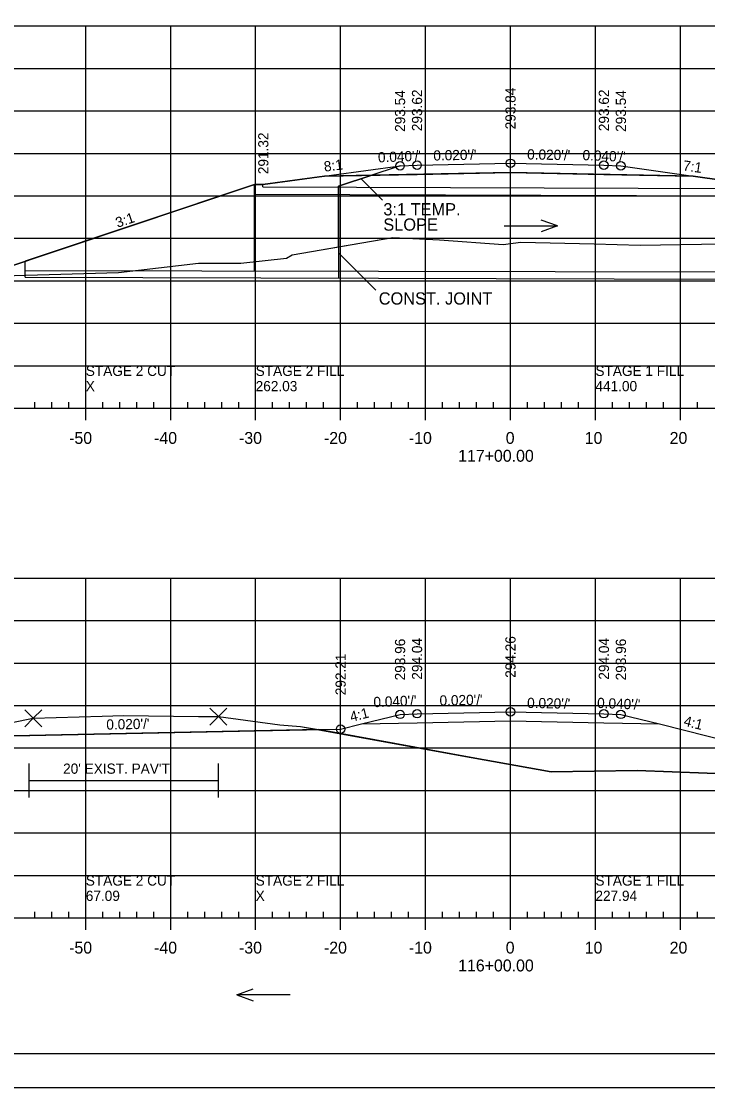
# Model space of a CAD drawing. Extents: x 1370843 to 1371177, y 380307 to 382654.
# Drawn here: x 1370956.1 to 1371036.9, y 381587.5 to 381713 of the extents above; entities that cross this region are included whole.
import ezdxf

# ---------------------------------------------------------------- set-up
doc = ezdxf.new("R2010")
doc.units = 0
for name, color, linetype in [('R_Alt Surface', 7, 'Continuous'), ('R_Axis', 7, 'Continuous'), ('R_Axis Annot', 7, 'Continuous'), ('R_Border', 7, 'Continuous'), ('R_Border Notes', 7, 'Continuous'), ('R_Draft', 7, 'Continuous'), ('R_Exist Surface', 7, 'Continuous'), ('R_Exist Surface Annot', 7, 'Continuous'), ('R_Fin Surface', 7, 'Continuous'), ('R_Fin Surface Annot', 7, 'Continuous'), ('R_Grid', 7, 'Continuous'), ('R_No Plot', 7, 'Continuous'), ('R_Water', 7, 'Continuous'), ('R_Water Annot', 7, 'Continuous')]:
    doc.layers.add(name, color=color, linetype=linetype)

msp = doc.modelspace()

# ---------------------------------------------------------------- linework, layer by layer
at = {"layer": 'R_Alt Surface'}
for points in [[(1370991.8, 381694.79), (1371002.71, 381695.01), (1371013.71, 381695.23), (1371024.71, 381695.01), (1371035.2, 381694.8)], [(1370996.17, 381630.31), (1371002.71, 381630.44), (1371013.71, 381630.66), (1371024.71, 381630.44), (1371031.25, 381630.31)]]:
    msp.add_lwpolyline(points, dxfattribs=at)
at = {"layer": 'R_Axis'}
for p, q in [((1370868.71, 381667.48), (1371158.71, 381667.48)), ((1370957.71, 381667.48), (1370957.71, 381668.18)), ((1370959.71, 381667.48), (1370959.71, 381668.18)), ((1370961.71, 381667.48), (1370961.71, 381668.18)), ((1370963.71, 381666.08), (1370963.71, 381667.48)), ((1370965.71, 381667.48), (1370965.71, 381668.18)), ((1370967.71, 381667.48), (1370967.71, 381668.18)), ((1370969.71, 381667.48), (1370969.71, 381668.18)), ((1370971.71, 381667.48), (1370971.71, 381668.18)), ((1370973.71, 381666.08), (1370973.71, 381667.48)), ((1370975.71, 381667.48), (1370975.71, 381668.18)), ((1370977.71, 381667.48), (1370977.71, 381668.18)), ((1370979.71, 381667.48), (1370979.71, 381668.18)), ((1370981.71, 381667.48), (1370981.71, 381668.18)), ((1370983.71, 381666.08), (1370983.71, 381667.48)), ((1370985.71, 381667.48), (1370985.71, 381668.18)), ((1370987.71, 381667.48), (1370987.71, 381668.18)), ((1370989.71, 381667.48), (1370989.71, 381668.18)), ((1370991.71, 381667.48), (1370991.71, 381668.18)), ((1370993.71, 381666.08), (1370993.71, 381667.48)), ((1370995.71, 381667.48), (1370995.71, 381668.18)), ((1370997.71, 381667.48), (1370997.71, 381668.18)), ((1370999.71, 381667.48), (1370999.71, 381668.18)), ((1371001.71, 381667.48), (1371001.71, 381668.18)), ((1371003.71, 381666.08), (1371003.71, 381667.48)), ((1371005.71, 381667.48), (1371005.71, 381668.18)), ((1371007.71, 381667.48), (1371007.71, 381668.18)), ((1371009.71, 381667.48), (1371009.71, 381668.18)), ((1371011.71, 381667.48), (1371011.71, 381668.18)), ((1371013.71, 381666.08), (1371013.71, 381667.48)), ((1371015.71, 381667.48), (1371015.71, 381668.18)), ((1371017.71, 381667.48), (1371017.71, 381668.18)), ((1371019.71, 381667.48), (1371019.71, 381668.18)), ((1371021.71, 381667.48), (1371021.71, 381668.18)), ((1371023.71, 381666.08), (1371023.71, 381667.48)), ((1371025.71, 381667.48), (1371025.71, 381668.18)), ((1371027.71, 381667.48), (1371027.71, 381668.18)), ((1371029.71, 381667.48), (1371029.71, 381668.18)), ((1371031.71, 381667.48), (1371031.71, 381668.18)), ((1371033.71, 381666.08), (1371033.71, 381667.48)), ((1371035.71, 381667.48), (1371035.71, 381668.18)), ((1370868.71, 381607.48), (1371158.71, 381607.48)), ((1370957.71, 381607.48), (1370957.71, 381608.18)), ((1370959.71, 381607.48), (1370959.71, 381608.18)), ((1370961.71, 381607.48), (1370961.71, 381608.18)), ((1370963.71, 381606.08), (1370963.71, 381607.48)), ((1370965.71, 381607.48), (1370965.71, 381608.18)), ((1370967.71, 381607.48), (1370967.71, 381608.18)), ((1370969.71, 381607.48), (1370969.71, 381608.18)), ((1370971.71, 381607.48), (1370971.71, 381608.18)), ((1370973.71, 381606.08), (1370973.71, 381607.48)), ((1370975.71, 381607.48), (1370975.71, 381608.18)), ((1370977.71, 381607.48), (1370977.71, 381608.18)), ((1370979.71, 381607.48), (1370979.71, 381608.18)), ((1370981.71, 381607.48), (1370981.71, 381608.18)), ((1370983.71, 381606.08), (1370983.71, 381607.48)), ((1370985.71, 381607.48), (1370985.71, 381608.18)), ((1370987.71, 381607.48), (1370987.71, 381608.18)), ((1370989.71, 381607.48), (1370989.71, 381608.18)), ((1370991.71, 381607.48), (1370991.71, 381608.18)), ((1370993.71, 381606.08), (1370993.71, 381607.48)), ((1370995.71, 381607.48), (1370995.71, 381608.18)), ((1370997.71, 381607.48), (1370997.71, 381608.18)), ((1370999.71, 381607.48), (1370999.71, 381608.18)), ((1371001.71, 381607.48), (1371001.71, 381608.18)), ((1371003.71, 381606.08), (1371003.71, 381607.48)), ((1371005.71, 381607.48), (1371005.71, 381608.18)), ((1371007.71, 381607.48), (1371007.71, 381608.18)), ((1371009.71, 381607.48), (1371009.71, 381608.18)), ((1371011.71, 381607.48), (1371011.71, 381608.18)), ((1371013.71, 381606.08), (1371013.71, 381607.48)), ((1371015.71, 381607.48), (1371015.71, 381608.18)), ((1371017.71, 381607.48), (1371017.71, 381608.18)), ((1371019.71, 381607.48), (1371019.71, 381608.18)), ((1371021.71, 381607.48), (1371021.71, 381608.18)), ((1371023.71, 381606.08), (1371023.71, 381607.48)), ((1371025.71, 381607.48), (1371025.71, 381608.18)), ((1371027.71, 381607.48), (1371027.71, 381608.18)), ((1371029.71, 381607.48), (1371029.71, 381608.18)), ((1371031.71, 381607.48), (1371031.71, 381608.18)), ((1371033.71, 381606.08), (1371033.71, 381607.48)), ((1371035.71, 381607.48), (1371035.71, 381608.18))]:
    msp.add_line(p, q, dxfattribs=at)
at = {"layer": 'R_Border'}
msp.add_line((1371171.89, 381591.48), (1370855.71, 381591.48), dxfattribs=at)
at = {"layer": 'R_Draft'}
for p, q in [((1371000.71, 381696.01), (1370993.46, 381693.6)), ((1370998.65, 381691.96), (1370996.13, 381694.49)), ((1370993.46, 381693.6), (1370993.46, 381682.87)), ((1370997.85, 381681.39), (1370993.46, 381685.78))]:
    msp.add_line(p, q, dxfattribs=at)
at = {"layer": 'R_Exist Surface'}
for points in [[(1370949.84, 381682.93), (1370967.56, 381683.44), (1370976.98, 381684.54), (1370981.98, 381684.54), (1370987.33, 381685.13), (1370988, 381685.52), (1370999.86, 381687.59), (1371005.36, 381687.3), (1371012.85, 381686.75), (1371014.92, 381687.01), (1371023.56, 381686.85), (1371028.98, 381686.68), (1371038.59, 381686.83), (1371039.84, 381686.81), (1371041.46, 381686.72), (1371050.77, 381688.69), (1371078.65, 381688.79), (1371079.14, 381688.78), (1371093.55, 381688.7)], [(1370954.99, 381630.49), (1370957.53, 381630.98), (1370965.65, 381631.24), (1370968.15, 381631.31), (1370976.98, 381631.19), (1370979.32, 381631.17), (1370986.57, 381630.22), (1370988.98, 381630.03), (1371009.09, 381626.35), (1371018.51, 381624.69), (1371028.64, 381624.82), (1371054.41, 381623.85), (1371062.56, 381623.82), (1371072.31, 381623.79), (1371082.16, 381623.62), (1371090.89, 381623.45), (1371113.51, 381623.31), (1371117.43, 381623.23), (1371121.67, 381623.14), (1371126.26, 381623.04), (1371136.4, 381623.06), (1371148.74, 381623.01), (1371155.84, 381623.02), (1371158.71, 381623.01)]]:
    msp.add_lwpolyline(points, dxfattribs=at)
at = {"layer": 'R_Exist Surface Annot'}
for p, q in [((1370957.03, 381621.65), (1370957.03, 381625.65)), ((1370979.32, 381621.65), (1370979.32, 381625.65)), ((1370957.03, 381623.65), (1370979.32, 381623.65))]:
    msp.add_line(p, q, dxfattribs=at)
at = {"layer": 'R_Fin Surface'}
for points in [[(1370930.42, 381683.67), (1370953.18, 381683.67), (1370983.56, 381693.8), (1370984.56, 381693.8), (1371000.71, 381696.01), (1371002.71, 381696.09), (1371013.71, 381696.31), (1371024.71, 381696.09), (1371026.71, 381696.01), (1371035.2, 381694.8), (1371042.71, 381693.73), (1371043.6, 381693.6), (1371044.6, 381693.6), (1371074.46, 381683.48), (1371090.18, 381688.72)], [(1370945.71, 381628.73), (1370983.71, 381629.49), (1370993.71, 381629.69), (1370996.17, 381630.31), (1371000.71, 381631.44), (1371002.71, 381631.52), (1371013.71, 381631.74), (1371024.71, 381631.52), (1371026.71, 381631.44), (1371031.25, 381630.31), (1371042.71, 381627.44), (1371053.36, 381623.89)]]:
    msp.add_lwpolyline(points, dxfattribs=at)
at = {"layer": 'R_Grid'}
for p, q in [((1370868.71, 381712.48), (1371158.71, 381712.48)), ((1370963.71, 381667.48), (1370963.71, 381712.48)), ((1370973.71, 381667.48), (1370973.71, 381712.48)), ((1370983.71, 381667.48), (1370983.71, 381712.48)), ((1370993.71, 381667.48), (1370993.71, 381712.48)), ((1371003.71, 381667.48), (1371003.71, 381712.48)), ((1371013.71, 381667.48), (1371013.71, 381712.48)), ((1371023.71, 381667.48), (1371023.71, 381712.48)), ((1371033.71, 381667.48), (1371033.71, 381712.48)), ((1370868.71, 381707.48), (1371158.71, 381707.48)), ((1370868.71, 381702.48), (1371158.71, 381702.48)), ((1370868.71, 381697.48), (1371158.71, 381697.48)), ((1370868.71, 381692.48), (1371158.71, 381692.48)), ((1370868.71, 381687.48), (1371158.71, 381687.48)), ((1370868.71, 381682.48), (1371158.71, 381682.48)), ((1370868.71, 381677.48), (1371158.71, 381677.48)), ((1370868.71, 381672.48), (1371158.71, 381672.48)), ((1370868.71, 381667.48), (1371158.71, 381667.48)), ((1370868.71, 381647.48), (1371158.71, 381647.48)), ((1370963.71, 381607.48), (1370963.71, 381647.48)), ((1370973.71, 381607.48), (1370973.71, 381647.48)), ((1370983.71, 381607.48), (1370983.71, 381647.48)), ((1370993.71, 381607.48), (1370993.71, 381647.48)), ((1371003.71, 381607.48), (1371003.71, 381647.48)), ((1371013.71, 381607.48), (1371013.71, 381647.48)), ((1371023.71, 381607.48), (1371023.71, 381647.48)), ((1371033.71, 381607.48), (1371033.71, 381647.48)), ((1370868.71, 381642.48), (1371158.71, 381642.48)), ((1370868.71, 381637.48), (1371158.71, 381637.48)), ((1370868.71, 381632.48), (1371158.71, 381632.48)), ((1370868.71, 381627.48), (1371158.71, 381627.48)), ((1370868.71, 381622.48), (1371158.71, 381622.48)), ((1370868.71, 381617.48), (1371158.71, 381617.48)), ((1370868.71, 381612.48), (1371158.71, 381612.48)), ((1370868.71, 381607.48), (1371158.71, 381607.48))]:
    msp.add_line(p, q, dxfattribs=at)
at = {"layer": 'R_No Plot'}
for p, q in [((1370997.38, 381694.9), (1370993.46, 381693.6)), ((1370993.46, 381693.6), (1370997.38, 381694.9)), ((1370993.46, 381693.6), (1370993.46, 381686.47)), ((1370993.46, 381686.47), (1370993.46, 381693.6)), ((1370843.31, 381587.5), (1371176.64, 381587.5))]:
    msp.add_line(p, q, dxfattribs=at)
for points in [[(1370843.3, 381800.83), (1371176.64, 381800.83), (1371176.64, 381587.49), (1370843.3, 381587.49)], [(1371089.63, 381796.94), (1371089.63, 381787.06), (1371125.36, 381787.06), (1371125.36, 381784.14), (1371148.56, 381784.14), (1371148.56, 381759.8), (1371171.89, 381759.8), (1371171.89, 381591.48), (1370855.71, 381591.48), (1370855.71, 381796.94)], [(1370945.71, 381628.73), (1370947.57, 381629.26), (1370954.99, 381630.49), (1370957.53, 381630.98), (1370965.65, 381631.24), (1370968.15, 381631.31), (1370976.98, 381631.19), (1370979.32, 381631.17), (1370986.57, 381630.22), (1370988.98, 381630.03), (1370991.1, 381629.64)], [(1370991.1, 381629.64), (1370993.71, 381629.69), (1370996.17, 381630.31), (1371002.71, 381630.44), (1371013.71, 381630.66), (1371024.71, 381630.44), (1371031.25, 381630.31), (1371042.71, 381627.44), (1371053.36, 381623.89), (1371028.64, 381624.82), (1371018.51, 381624.69), (1371009.09, 381626.35)]]:
    msp.add_lwpolyline(points, close=True, dxfattribs=at)
for points in [[(1370993.46, 381686.47), (1370999.86, 381687.59), (1371005.36, 381687.3), (1371012.85, 381686.75), (1371014.92, 381687.01), (1371023.56, 381686.85), (1371028.98, 381686.68), (1371038.59, 381686.83), (1371039.84, 381686.81), (1371041.46, 381686.72), (1371050.77, 381688.69), (1371059.01, 381688.72), (1371044.6, 381693.6), (1371043.6, 381693.6), (1371042.71, 381693.73), (1371035.2, 381694.8), (1371013.71, 381695.23), (1370997.38, 381694.9)], [(1370997.38, 381694.9), (1370991.8, 381694.79), (1370984.56, 381693.8), (1370983.56, 381693.8), (1370953.18, 381683.67), (1370932.71, 381683.67)], [(1370932.71, 381683.58), (1370939.36, 381682.07), (1370940.53, 381682.01), (1370948.38, 381682.76), (1370949.18, 381682.93), (1370949.65, 381682.93), (1370949.84, 381682.93), (1370967.56, 381683.44), (1370976.98, 381684.54), (1370981.98, 381684.54), (1370987.33, 381685.13), (1370988, 381685.52), (1370993.46, 381686.47)], [(1370957.53, 381630.98), (1370956.53, 381631.98), (1370957.53, 381630.98), (1370956.53, 381629.98), (1370957.53, 381630.98), (1370958.53, 381629.98), (1370957.53, 381630.98), (1370958.53, 381631.98)], [(1370979.32, 381631.17), (1370978.32, 381632.17), (1370979.32, 381631.17), (1370978.32, 381630.17), (1370979.32, 381631.17), (1370980.32, 381630.17), (1370979.32, 381631.17), (1370980.32, 381632.17)]]:
    msp.add_lwpolyline(points, dxfattribs=at)
for centre in [(1371000.71, 381696.01), (1371002.71, 381696.09), (1371013.71, 381696.31), (1371024.71, 381696.09), (1371026.71, 381696.01), (1371000.71, 381631.44), (1371002.71, 381631.52), (1371013.71, 381631.74), (1371024.71, 381631.52), (1371026.71, 381631.44), (1370993.71, 381629.69)]:
    msp.add_circle(centre, 0.5, dxfattribs=at)
at = {"layer": 'R_Water'}
for p, q in [((1370983.56, 381693.8), (1370956.56, 381684.8)), ((1370983.56, 381692.67), (1371044.6, 381692.48)), ((1370984.56, 381693.55), (1370984.56, 381693.8)), ((1370984.56, 381693.55), (1371043.6, 381693.35)), ((1370956.56, 381683.68), (1371071.6, 381683.48)), ((1370956.56, 381682.89), (1371071.6, 381682.6))]:
    msp.add_line(p, q, dxfattribs=at)
for points in [[(1370983.56, 381683.67), (1370983.56, 381693.8), (1370984.56, 381693.8)], [(1370956.56, 381682.89), (1370956.56, 381682.89), (1370956.56, 381684.8)]]:
    msp.add_lwpolyline(points, dxfattribs=at)
at = {"layer": 'R_Water Annot'}
for p, q in [((1371012.96, 381688.93), (1371019.25, 381688.93)), ((1371019.25, 381688.93), (1371017.32, 381689.63)), ((1371019.25, 381688.93), (1371017.32, 381688.23)), ((1370981.5, 381598.42), (1370983.42, 381599.12)), ((1370987.78, 381598.42), (1370981.5, 381598.42)), ((1370981.5, 381598.42), (1370983.42, 381597.72))]:
    msp.add_line(p, q, dxfattribs=at)

# ---------------------------------------------------------------- texts
at = {"layer": 'R_Axis Annot'}
for s, p in [('-50', (1370961.75, 381663.28)), ('-40', (1370971.75, 381663.28)), ('-30', (1370981.75, 381663.28)), ('-20', (1370991.75, 381663.28)), ('-10', (1371001.75, 381663.28)), ('0', (1371013.15, 381663.28)), ('10', (1371022.45, 381663.28)), ('20', (1371032.45, 381663.28)), ('117+00.00', (1371007.55, 381661.18)), ('-50', (1370961.75, 381603.28)), ('-40', (1370971.75, 381603.28)), ('-30', (1370981.75, 381603.28)), ('-20', (1370991.75, 381603.28)), ('-10', (1371001.75, 381603.28)), ('0', (1371013.15, 381603.28)), ('10', (1371022.45, 381603.28)), ('20', (1371032.45, 381603.28)), ('116+00.00', (1371007.55, 381601.18))]:
    msp.add_text(s, height=1.4, dxfattribs=at).set_placement(p)
at = {"layer": 'R_Border Notes'}
msp.add_text('291.32', height=1.2, rotation=90, dxfattribs=at).set_placement((1370985.21, 381695.03))
at = {"layer": 'R_Draft'}
for s, p in [('3:1 TEMP.', (1370998.74, 381690.18)), ('SLOPE', (1370998.74, 381688.38)), ('CONST. JOINT', (1370998.2, 381679.68))]:
    msp.add_text(s, height=1.44, dxfattribs=at).set_placement(p)
at = {"layer": 'R_Exist Surface Annot'}
msp.add_text("20' EXIST. PAV'T", height=1.2, dxfattribs=at).set_placement((1370961.04, 381624.45))
at = {"layer": 'R_Fin Surface Annot'}
for s, rotation, p in [('293.84', 90, (1371014.31, 381700.31)), ('293.54', 90, (1371001.31, 381700.01)), ('293.62', 90, (1371003.31, 381700.09)), ('293.62', 90, (1371025.31, 381700.09)), ('293.54', 90, (1371027.31, 381700.01)), ("0.040'/'", 2.2906, (1370998.13, 381696.41)), ("0.020'/'", 1.1458, (1371004.64, 381696.63)), ("0.020'/'", 358.8542, (1371015.66, 381696.77)), ("0.040'/'", 357.7094, (1371022.17, 381696.69)), ('8:1', 7.125, (1370991.82, 381695.32)), ('7:1', 351.8699, (1371033.96, 381695.48)), ('3:1', 18.4349, (1370967.45, 381688.71)), ('293.96', 90, (1371001.31, 381635.44)), ('294.04', 90, (1371003.31, 381635.52)), ('294.26', 90, (1371014.31, 381635.74)), ('294.04', 90, (1371025.31, 381635.52)), ('293.96', 90, (1371027.31, 381635.44)), ('292.21', 90, (1370994.31, 381633.69)), ("0.040'/'", 2.2906, (1370997.6, 381632.28)), ("0.020'/'", 1.1458, (1371005.37, 381632.47)), ("0.020'/'", 358.8542, (1371015.66, 381632.2)), ("0.040'/'", 357.7094, (1371023.89, 381632.2)), ('4:1', 14.0362, (1370994.97, 381630.55)), ('4:1', 345.9638, (1371034.02, 381630.13)), ("0.020'/'", 1.1458, (1370966.14, 381629.64))]:
    msp.add_text(s, height=1.2, rotation=rotation, dxfattribs=at).set_placement(p)
at = {"layer": 'R_No Plot'}
for s, p in [('STAGE 2 CUT', (1370963.71, 381671.28)), ('STAGE 2 FILL', (1370983.71, 381671.28)), ('STAGE 1 FILL', (1371023.71, 381671.28)), ('X', (1370963.71, 381669.48)), ('262.03', (1370983.71, 381669.48)), ('441.00', (1371023.71, 381669.48)), ('STAGE 2 CUT', (1370963.71, 381611.28)), ('STAGE 2 FILL', (1370983.71, 381611.28)), ('STAGE 1 FILL', (1371023.71, 381611.28)), ('67.09', (1370963.71, 381609.48)), ('X', (1370983.71, 381609.48)), ('227.94', (1371023.71, 381609.48))]:
    msp.add_text(s, height=1.2, dxfattribs=at).set_placement(p)

doc.saveas('drawing.dxf')
